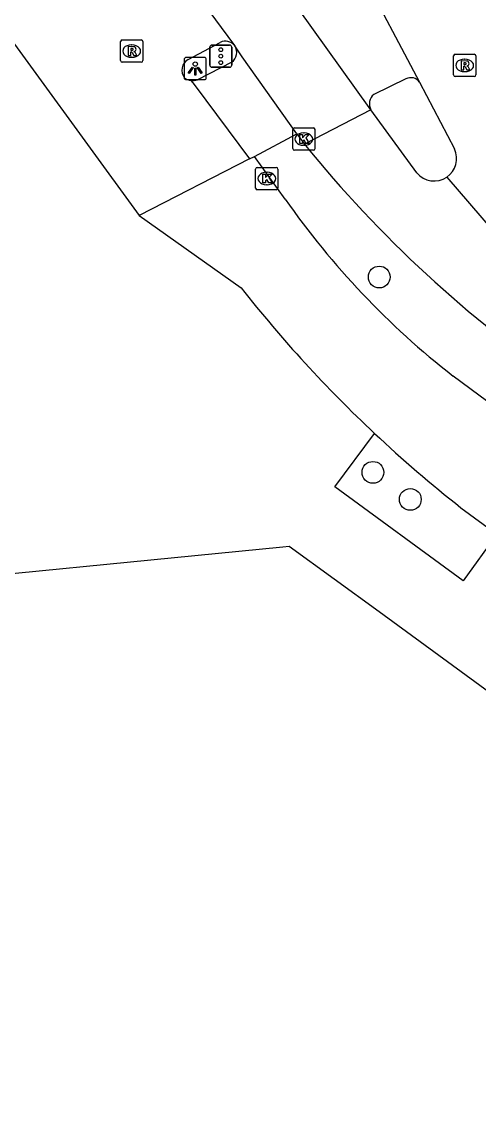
# Model space of a CAD drawing. Extents: x 161087 to 161922, y 382574 to 383873.
# Drawn here: x 161332.08 to 161352.59, y 383524.92 to 383574.33 of the extents above; entities that cross this region are included whole.
import ezdxf

# ---------------------------------------------------------------- set-up
doc = ezdxf.new("R2010")
doc.units = 0
for name, color, linetype in [('IMGEO_Boom', 7, 'Continuous'), ('IMGEO_Fietspad_gesloten', 7, 'Continuous'), ('IMGEO_Kolk', 7, 'Continuous'), ('IMGEO_Lichtpunt', 7, 'Continuous'), ('IMGEO_OVBaan_gesloten', 7, 'Continuous'), ('IMGEO_Pand', 7, 'Continuous'), ('IMGEO_Rijbaan_lokaal_gesloten', 7, 'Continuous'), ('IMGEO_Rioolput', 7, 'Continuous'), ('IMGEO_Verkeersregelinstallatiepaal', 7, 'Continuous'), ('IMGEO_Voetgangersgebied_open', 7, 'Continuous'), ('IMGEO_Voetpad_open', 7, 'Continuous')]:
    doc.layers.add(name, color=color, linetype=linetype)

msp = doc.modelspace()

# ---------------------------------------------------------------- linework, layer by layer
at = {"layer": 'IMGEO_Boom'}
for centre in [(161348.117, 383562.875), (161347.835, 383554.101), (161349.512, 383552.887)]:
    msp.add_circle(centre, 0.489, dxfattribs=at)
at = {"layer": 'IMGEO_Fietspad_gesloten'}
for points in [[(161327.371, 383582.568), (161327.828, 383581.944), (161330.255, 383575.39), (161337.342, 383565.642)], [(161339.536, 383572.64), (161340.982, 383573.414)], [(161339.658, 383571.7), (161339.744, 383571.604), (161339.851, 383571.464), (161342.293, 383568.179)], [(161342.293, 383568.179), (161337.342, 383565.642)], [(161342.293, 383568.179), (161342.512, 383568.295)], [(161343.892, 383566.378), (161342.512, 383568.295)], [(161337.342, 383565.642), (161341.915, 383562.393)], [(161356.043, 383555.001), (161351.43, 383558.426)], [(161351.783, 383552.513), (161353.394, 383551.332)]]:
    msp.add_lwpolyline(points, dxfattribs=at)
for centre, radius, start, end in [((161341.214, 383572.921), 0.545, 40.665, 115.2182), ((161339.797, 383572.169), 0.539, 119.0063, 169.1602), ((161339.802, 383572.167), 0.544, 169.0372, 218.7923), ((161339.754, 383572.288), 0.596, 230.8479, 260.6966), ((161374.256, 383587.612), 37.052, 214.9661, 231.9719), ((161388.311, 383598.873), 59.021, 218.17701, 226.79866), ((161388.352, 383598.896), 59.065, 226.78516, 231.74733)]:
    msp.add_arc(centre, radius, start, end, dxfattribs=at)
at = {"layer": 'IMGEO_Kolk'}
for p, q in [((161344.232, 383568.644), (161344.232, 383569.496)), ((161344.307, 383569.57), (161345.159, 383569.57)), ((161345.233, 383569.496), (161345.233, 383568.644)), ((161344.72, 383569.35), (161344.745, 383569.35)), ((161345.159, 383568.57), (161344.307, 383568.57)), ((161344.743, 383568.79), (161344.718, 383568.79)), ((161342.569, 383566.872), (161342.569, 383567.724)), ((161342.644, 383567.798), (161343.496, 383567.798)), ((161343.057, 383567.578), (161343.082, 383567.578)), ((161343.57, 383567.724), (161343.57, 383566.872)), ((161343.08, 383567.018), (161343.055, 383567.018)), ((161343.496, 383566.798), (161342.644, 383566.798))]:
    msp.add_line(p, q, dxfattribs=at)
for points in [[(161344.232, 383568.644), (161344.232, 383569.496)], [(161344.307, 383569.57), (161345.159, 383569.57)], [(161345.233, 383569.496), (161345.233, 383568.644)], [(161344.553, 383569.27), (161344.676, 383569.27), (161344.676, 383569.119), (161344.806, 383569.27), (161344.97, 383569.27), (161344.824, 383569.119), (161344.977, 383568.87), (161344.825, 383568.87), (161344.74, 383569.034), (161344.676, 383568.967), (161344.676, 383568.87), (161344.553, 383568.87), (161344.553, 383569.27)], [(161345.159, 383568.57), (161344.307, 383568.57)], [(161342.569, 383566.872), (161342.569, 383567.724)], [(161342.644, 383567.798), (161343.496, 383567.798)], [(161342.89, 383567.498), (161343.013, 383567.498), (161343.013, 383567.347), (161343.143, 383567.498), (161343.307, 383567.498), (161343.161, 383567.347), (161343.314, 383567.098), (161343.162, 383567.098), (161343.077, 383567.262), (161343.013, 383567.195), (161343.013, 383567.098), (161342.89, 383567.098), (161342.89, 383567.498)], [(161343.57, 383567.724), (161343.57, 383566.872)], [(161343.496, 383566.798), (161342.644, 383566.798)]]:
    msp.add_lwpolyline(points, dxfattribs=at)
for centre, start, end in [((161344.309, 383569.494), 91.552, 178.448), ((161344.309, 383569.494), 91.552, 178.448), ((161345.157, 383569.494), 1.552, 88.448), ((161345.157, 383569.494), 1.552, 88.448), ((161344.309, 383568.646), 181.552, 268.448), ((161344.309, 383568.646), 181.552, 268.448), ((161345.157, 383568.646), 271.552, 358.448), ((161345.157, 383568.646), 271.552, 358.448), ((161342.646, 383567.722), 91.552, 178.448), ((161342.646, 383567.722), 91.552, 178.448), ((161343.494, 383567.722), 1.552, 88.448), ((161343.494, 383567.722), 1.552, 88.448), ((161342.646, 383566.874), 181.552, 268.448), ((161342.646, 383566.874), 181.552, 268.448), ((161343.494, 383566.874), 271.552, 358.448), ((161343.494, 383566.874), 271.552, 358.448)]:
    msp.add_arc(centre, 0.0765, start, end, dxfattribs=at)
for centre, major_axis, ratio, start_param, end_param in [((161344.719, 383569.07), (-0.387, 0.002), 0.722429, 4.712389, 7.853982), ((161344.744, 383569.07), (-0.39, 0.002), 0.717154, 1.570796, 4.712389), ((161343.056, 383567.298), (-0.387, 0.002), 0.722429, 4.712389, 7.853982), ((161343.081, 383567.298), (-0.39, 0.002), 0.717154, 1.570796, 4.712389)]:
    msp.add_ellipse(centre, major_axis=major_axis, ratio=ratio, start_param=start_param, end_param=end_param, dxfattribs=at)
at = {"layer": 'IMGEO_Lichtpunt'}
for p, q in [((161339.359, 383572.642), (161339.359, 383571.835)), ((161339.359, 383572.642), (161339.359, 383571.835)), ((161340.261, 383572.737), (161339.453, 383572.737)), ((161340.261, 383572.737), (161339.453, 383572.737)), ((161340.355, 383571.835), (161340.355, 383572.642)), ((161340.355, 383571.835), (161340.355, 383572.642)), ((161339.453, 383571.741), (161340.261, 383571.741)), ((161339.453, 383571.741), (161340.261, 383571.741))]:
    msp.add_line(p, q, dxfattribs=at)
for points in [[(161339.733, 383572.306), (161339.772, 383572.278), (161339.584, 383572.016), (161339.546, 383572.043), (161339.733, 383572.306)], [(161339.835, 383572.258), (161339.882, 383572.258), (161339.882, 383571.936), (161339.835, 383571.936), (161339.835, 383572.258)], [(161339.945, 383572.278), (161339.983, 383572.305), (161340.17, 383572.043), (161340.131, 383572.015), (161339.945, 383572.278)]]:
    msp.add_lwpolyline(points, dxfattribs=at)
msp.add_circle((161339.858, 383572.44), 0.0994, dxfattribs=at)
for centre, start, end in [((161339.453, 383572.642), 90, 180), ((161339.453, 383572.642), 90, 180), ((161340.261, 383572.642), 0, 90), ((161340.261, 383572.642), 0, 90), ((161339.453, 383571.835), 180, 270), ((161339.453, 383571.835), 180, 270), ((161340.261, 383571.835), 270, 0), ((161340.261, 383571.835), 270, 360)]:
    msp.add_arc(centre, 0.0946, start, end, dxfattribs=at)
at = {"layer": 'IMGEO_OVBaan_gesloten'}
for points in [[(161341.628, 383573.276), (161339.031, 383576.809)], [(161347.745, 383570.381), (161344.451, 383574.981)], [(161341.628, 383573.276), (161341.635, 383573.265)], [(161344.412, 383569.299), (161341.965, 383572.769), (161341.635, 383573.265)], [(161347.745, 383570.381), (161344.765, 383568.842)], [(161349.801, 383567.55), (161347.745, 383570.381)], [(161344.412, 383569.299), (161344.765, 383568.842)], [(161351.148, 383567.363), (161353.185, 383565), (161356.474, 383562.003), (161375.276, 383548.121), (161387.371, 383539.14), (161426.771, 383510.12)]]:
    msp.add_lwpolyline(points, dxfattribs=at)
for centre, radius, start, end in [((161387.451, 383603.33), 54.877, 218.9369, 235.6711), ((161350.577, 383568.197), 1.01, 219.7981, 304.3946)]:
    msp.add_arc(centre, radius, start, end, dxfattribs=at)
at = {"layer": 'IMGEO_Pand'}
msp.add_lwpolyline([(161325.425, 383543.964), (161324.935, 383548.905), (161343.791, 383550.761), (161344.073, 383550.789), (161348.11, 383547.853), (161354.469, 383543.195)], dxfattribs=at)
at = {"layer": 'IMGEO_Rijbaan_lokaal_gesloten'}
for points in [[(161347.253, 383576.702), (161349.929, 383571.63)], [(161349.929, 383571.63), (161351.494, 383568.627)]]:
    msp.add_lwpolyline(points, dxfattribs=at)
msp.add_arc((161350.581, 383568.197), 1.009, 304.1818, 25.2006, dxfattribs=at)
at = {"layer": 'IMGEO_Rioolput'}
for p, q in [((161336.505, 383572.596), (161336.505, 383573.448)), ((161336.58, 383573.522), (161337.432, 383573.522)), ((161337.506, 383573.448), (161337.506, 383572.596)), ((161336.993, 383573.302), (161337.018, 383573.302)), ((161337.432, 383572.522), (161336.58, 383572.522)), ((161337.016, 383572.742), (161336.991, 383572.742)), ((161351.452, 383571.952), (161351.452, 383572.804)), ((161351.527, 383572.878), (161352.379, 383572.878)), ((161351.94, 383572.658), (161351.965, 383572.658)), ((161352.453, 383572.804), (161352.453, 383571.952)), ((161351.963, 383572.098), (161351.938, 383572.098)), ((161352.379, 383571.878), (161351.527, 383571.878))]:
    msp.add_line(p, q, dxfattribs=at)
for points in [[(161336.505, 383572.596), (161336.505, 383573.448)], [(161336.58, 383573.522), (161337.432, 383573.522)], [(161337.506, 383573.448), (161337.506, 383572.596)], [(161337.094, 383573.22), (161336.842, 383573.222), (161336.842, 383572.822)], [(161336.842, 383572.822), (161336.966, 383572.822), (161336.966, 383572.984), (161336.977, 383572.984)], [(161337.02, 383573.141), (161336.966, 383573.141), (161336.966, 383573.06)], [(161336.966, 383573.06), (161337.018, 383573.06)], [(161337.024, 383572.955), (161337.095, 383572.822), (161337.235, 383572.822), (161337.17, 383572.948)], [(161337.432, 383572.522), (161336.58, 383572.522)], [(161351.452, 383571.952), (161351.452, 383572.804)], [(161351.527, 383572.878), (161352.379, 383572.878)], [(161352.041, 383572.576), (161351.789, 383572.578), (161351.789, 383572.178)], [(161351.967, 383572.497), (161351.913, 383572.497), (161351.913, 383572.416)], [(161352.453, 383572.804), (161352.453, 383571.952)], [(161351.789, 383572.178), (161351.913, 383572.178), (161351.913, 383572.34), (161351.924, 383572.34)], [(161351.913, 383572.416), (161351.965, 383572.416)], [(161351.971, 383572.311), (161352.042, 383572.178), (161352.182, 383572.178), (161352.117, 383572.304)], [(161352.379, 383571.878), (161351.527, 383571.878)]]:
    msp.add_lwpolyline(points, dxfattribs=at)
for centre, radius, start, end in [((161336.582, 383573.446), 0.0765, 91.552, 178.448), ((161336.582, 383573.446), 0.0765, 91.552, 178.448), ((161337.43, 383573.446), 0.0765, 1.552, 88.448), ((161337.43, 383573.446), 0.0765, 1.552, 88.448), ((161336.976, 383572.931), 0.0533, 26.0293, 88.6989), ((161337.002, 383573.249), 0.19, 274.7715, 282.9687), ((161337.026, 383573.045), 0.0964, 77.0061, 93.1865), ((161337.04, 383573.102), 0.0378, 276.6634, 79.6772), ((161337.093, 383573.11), 0.109, 350.3612, 89.416), ((161337.091, 383573.11), 0.112, 277.5842, 350.9817), ((161337.075, 383572.895), 0.108, 29.5134, 73.7905), ((161336.582, 383572.598), 0.0765, 181.552, 268.448), ((161336.582, 383572.598), 0.0765, 181.552, 268.448), ((161337.43, 383572.598), 0.0765, 271.552, 358.448), ((161337.43, 383572.598), 0.0765, 271.552, 358.448), ((161351.529, 383572.802), 0.0765, 91.552, 178.448), ((161351.529, 383572.802), 0.0765, 91.552, 178.448), ((161351.973, 383572.401), 0.0964, 77.0061, 93.1865), ((161351.987, 383572.458), 0.0378, 276.6634, 79.6772), ((161352.04, 383572.466), 0.109, 350.3612, 89.416), ((161352.038, 383572.466), 0.112, 277.5842, 350.9817), ((161352.377, 383572.802), 0.0765, 1.552, 88.448), ((161352.377, 383572.802), 0.0765, 1.552, 88.448), ((161351.529, 383571.954), 0.0765, 181.552, 268.448), ((161351.529, 383571.954), 0.0765, 181.552, 268.448), ((161351.923, 383572.287), 0.0533, 26.0293, 88.6989), ((161351.949, 383572.605), 0.19, 274.7715, 282.9687), ((161352.022, 383572.251), 0.108, 29.5134, 73.7905), ((161352.377, 383571.954), 0.0765, 271.552, 358.448), ((161352.377, 383571.954), 0.0765, 271.552, 358.448)]:
    msp.add_arc(centre, radius, start, end, dxfattribs=at)
for centre, major_axis, ratio, start_param, end_param in [((161336.992, 383573.022), (-0.387, 0.002), 0.722429, 4.712389, 7.853982), ((161337.017, 383573.022), (-0.39, 0.002), 0.717154, 1.570796, 4.712389), ((161351.939, 383572.378), (-0.387, 0.002), 0.722429, 4.712389, 7.853982), ((161351.964, 383572.378), (-0.39, 0.002), 0.717154, 1.570796, 4.712389)]:
    msp.add_ellipse(centre, major_axis=major_axis, ratio=ratio, start_param=start_param, end_param=end_param, dxfattribs=at)
at = {"layer": 'IMGEO_Verkeersregelinstallatiepaal'}
for p, q in [((161340.508, 383572.394), (161340.508, 383573.194)), ((161340.508, 383573.194), (161340.508, 383572.394)), ((161340.608, 383573.294), (161341.398, 383573.294)), ((161341.398, 383573.294), (161340.608, 383573.294)), ((161341.498, 383573.194), (161341.498, 383572.394)), ((161341.498, 383572.394), (161341.498, 383573.194)), ((161341.398, 383572.294), (161340.608, 383572.294)), ((161340.608, 383572.294), (161341.398, 383572.294))]:
    msp.add_line(p, q, dxfattribs=at)
for centre in [(161341.003, 383573.084), (161341.003, 383572.794), (161341.003, 383572.504)]:
    msp.add_circle(centre, 0.085, dxfattribs=at)
for centre, start, end in [((161340.608, 383573.194), 90, 180), ((161340.608, 383573.194), 90, 180), ((161341.398, 383573.194), 0, 90), ((161341.398, 383573.194), 360, 90), ((161340.608, 383572.394), 180, 270), ((161340.608, 383572.394), 180, 270), ((161341.398, 383572.394), 270, 0), ((161341.398, 383572.394), 270, 0)]:
    msp.add_arc(centre, 0.1, start, end, dxfattribs=at)
at = {"layer": 'IMGEO_Voetgangersgebied_open'}
msp.add_lwpolyline([(161353.394, 383551.332), (161351.878, 383549.224), (161346.129, 383553.448), (161347.908, 383555.85)], dxfattribs=at)
at = {"layer": 'IMGEO_Voetpad_open'}
for points in [[(161341.498, 383572.519), (161339.964, 383571.733)], [(161349.313, 383571.783), (161347.873, 383571.079)], [(161342.512, 383568.295), (161344.412, 383569.299)]]:
    msp.add_lwpolyline(points, dxfattribs=at)
for centre, radius, start, end in [((161341.172, 383572.964), 0.552, 306.2059, 32.9817), ((161339.75, 383572.278), 0.585, 260.9088, 291.4015), ((161349.526, 383571.323), 0.507, 37.3133, 114.7894), ((161348.23, 383570.653), 0.556, 129.9299, 209.287)]:
    msp.add_arc(centre, radius, start, end, dxfattribs=at)

doc.saveas('drawing.dxf')
